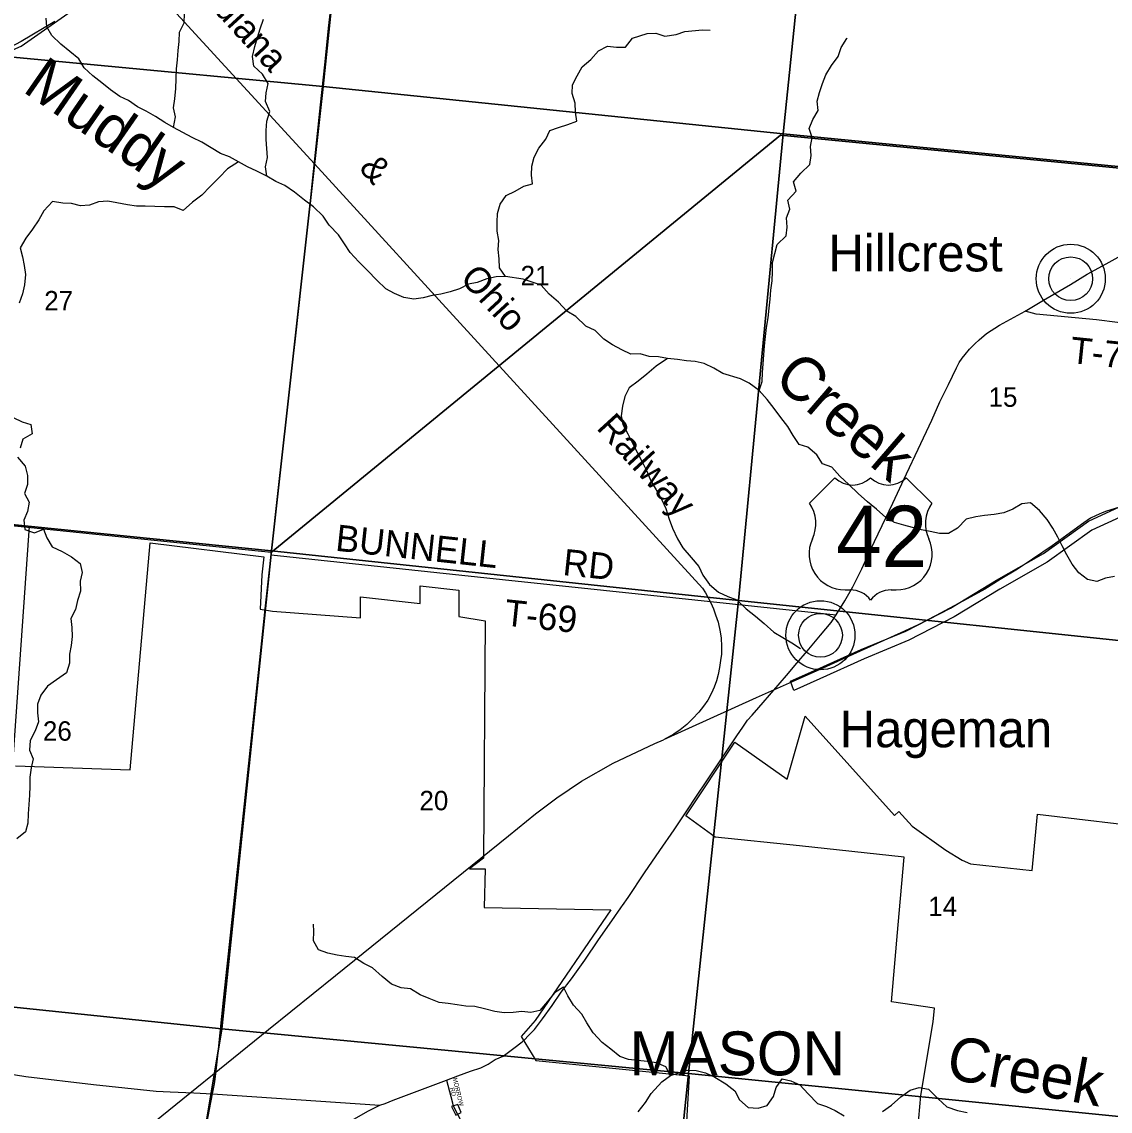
# Model space of a CAD drawing. Extents: x 1310247 to 1664935, y 284496 to 704931.
# Drawn here: x 1460843 to 1473230, y 506461 to 518860 of the extents above; entities that cross this region are included whole.
import ezdxf

# ---------------------------------------------------------------- set-up
doc = ezdxf.new("R2010")
doc.units = 0
for name, color, linetype in [('GM_P_State_Alignment', 7, 'Continuous'), ('GM_P_State_Shield', 7, 'Continuous'), ('GM_X_Adjacent_County', 7, 'Continuous'), ('GM_X_Airport_Class_3', 7, 'Continuous'), ('GM_X_Corporation', 7, 'Continuous'), ('GM_X_Corporation_Text', 7, 'Continuous'), ('GM_X_County', 7, 'Continuous'), ('GM_X_County_Road_Text', 7, 'Continuous'), ('GM_X_County_Subdivision_Text', 7, 'Continuous'), ('GM_X_Interchange_Ramps', 7, 'Continuous'), ('GM_X_Interstate_Route', 7, 'Continuous'), ('GM_X_Interstate_Shield', 7, 'Continuous'), ('GM_X_Major_Lake_Text', 7, 'Continuous'), ('GM_X_Major_River_Text', 7, 'Continuous'), ('GM_X_Minor_Lake_Text', 7, 'Continuous'), ('GM_X_Minor_River_Text', 7, 'Continuous'), ('GM_X_Rail_Line', 7, 'Continuous'), ('GM_X_State_Route', 7, 'Continuous'), ('GM_X_Township_Subdivision', 7, 'Continuous'), ('GM_X_Unincorporated', 7, 'Continuous'), ('GM_X_US_Location', 7, 'Continuous')]:
    doc.layers.add(name, color=color, linetype=linetype)

msp = doc.modelspace()

# ---------------------------------------------------------------- linework, layer by layer
at = {"layer": 'GM_P_State_Shield'}
for points in [[(1467679, 508801), (1467745, 508895), (1467931, 509173), (1468105, 509430), (1468266, 509664), (1468410, 509879), (1468521, 510046), (1468638, 510223), (1468730, 510359), (1468850, 510538), (1468980, 510733), (1469047, 510833), (1469103, 510912), (1469153, 510968), (1469229, 511054), (1469401, 511252), (1469544, 511420), (1469665, 511561), (1469781, 511698), (1469932, 511878), (1470053, 512023), (1470111, 512112), (1470208, 512270), (1470301, 512429), (1470401, 512633), (1470503, 512851), (1470635, 513126), (1470757, 513381), (1470913, 513715), (1471043, 513995), (1471199, 514327), (1471291, 514533), (1471389, 514733), (1471481, 514921), (1471512, 514982), (1471544, 515031), (1471579, 515074), (1471630, 515133), (1471687, 515195), (1471737, 515242), (1471822, 515313), (1471970, 515406), (1472263, 515566), (1472470, 515690), (1472777, 515870), (1472969, 515986), (1473182, 516104), (1473448, 516254)], [(1467619, 508715), (1467668, 508786), (1467679, 508801)], [(1466560, 507271), (1466614, 507325), (1466678, 507392), (1466769, 507513), (1466878, 507665), (1466982, 507816), (1467097, 507969), (1467249, 508181), (1467406, 508412), (1467586, 508667), (1467607, 508698), (1467619, 508715)], [(1462876, 505358), (1462933, 505411), (1462982, 505440), (1463054, 505471), (1463101, 505498), (1463191, 505552), (1463402, 505678), (1464787, 506466), (1464919, 506529), (1464977, 506549), (1465071, 506586), (1465677, 506813), (1465806, 506862), (1465948, 506916), (1466065, 506956), (1466149, 506998), (1466230, 507050), (1466320, 507089), (1466441, 507178), (1466537, 507252), (1466554, 507265), (1466560, 507271)]]:
    msp.add_lwpolyline(points, dxfattribs=at)
at = {"layer": 'GM_X_Adjacent_County'}
for points in [[(1474855, 517045), (1469476, 517569), (1463681, 512819), (1458762, 513325), (1457082, 513490), (1453053, 513875), (1447726, 514409), (1448276, 519738), (1448652, 523221), (1448836, 525037), (1448942, 526090), (1449101, 527682), (1449113, 527799), (1449315, 529787), (1449380, 530405), (1449934, 535585), (1448958, 535719), (1449150, 537980), (1449487, 541354)], [(1473509, 500967), (1471441, 501157), (1467809, 501527), (1467217, 501590), (1464579, 501812), (1462646, 502001), (1462876, 505358), (1462866, 505465), (1462851, 505634), (1462851, 505815), (1463013, 506659), (1463035, 506774), (1463058, 506956), (1463679, 512794), (1463681, 512819), (1469476, 517569), (1474855, 517045)]]:
    msp.add_lwpolyline(points, dxfattribs=at)
at = {"layer": 'GM_X_Airport_Class_3'}
for p, q in [((1470097, 513671), (1469807, 513381)), ((1471199, 513381), (1470909, 513671)), ((1470213, 512395), (1470271, 512395)), ((1470735, 512395), (1470793, 512395))]:
    msp.add_line(p, q, dxfattribs=at)
for centre, radius, start, end in [((1470300, 513878), 290, 225.573, 314.427), ((1470706, 513878), 290, 225.573, 314.427), ((1469474, 513148), 406, 334.5471, 35.0009), ((1471532, 513148), 406, 144.9991, 205.4529), ((1470208, 512801), 406, 154.8319, 270.6383), ((1470798, 512801), 406, 269.3617, 25.1681), ((1470271, 512105), 290, 36.8699, 90), ((1470735, 512105), 290, 90, 143.1301)]:
    msp.add_arc(centre, radius, start, end, dxfattribs=at)
at = {"layer": 'GM_X_Corporation_Text'}
for points in [[(1460580, 506908), (1460632, 506899), (1460890, 506856), (1461659, 506764), (1462373, 506691), (1462533, 506683), (1462800, 506670), (1463013, 506659), (1464919, 506529)], [(1465677, 506813), (1465727, 506627), (1465743, 506558)], [(1465743, 506558), (1465750, 506528), (1465777, 506472), (1465783, 506461)], [(1465783, 506461), (1465855, 506328), (1465970, 506140), (1466172, 505813), (1466222, 505745), (1466278, 505684), (1466357, 505625), (1466499, 505542), (1466632, 505477), (1466699, 505446), (1466799, 505400), (1466879, 505369), (1466957, 505345)]]:
    msp.add_lwpolyline(points, dxfattribs=at)
at = {"layer": 'GM_X_County'}
for points in [[(1459475, 524130), (1464849, 523658), (1464274, 518124), (1458815, 518638)], [(1464849, 523658), (1470083, 523177), (1469506, 517585), (1464274, 518124)], [(1470083, 523177), (1475469, 522688), (1474876, 517060), (1469506, 517585)], [(1458815, 518638), (1464274, 518124), (1463686, 512839), (1458295, 513385)], [(1464274, 518124), (1469506, 517585), (1468998, 512272), (1463686, 512839)], [(1469506, 517585), (1474876, 517060), (1474338, 511712), (1468998, 512272)], [(1458295, 513385), (1463686, 512839), (1463121, 507399), (1457767, 507956)], [(1463686, 512839), (1468998, 512272), (1468430, 506890), (1463121, 507399)], [(1468998, 512272), (1474338, 511712), (1473744, 506361), (1468430, 506890)], [(1457767, 507956), (1463121, 507399), (1462859, 505826), (1462644, 502005), (1462624, 502005), (1457223, 502514)], [(1463121, 507399), (1468430, 506890), (1467873, 501515), (1462644, 502005), (1462859, 505826)], [(1468430, 506890), (1473744, 506361), (1473212, 500982), (1468013, 501500), (1467873, 501515)]]:
    msp.add_lwpolyline(points, close=True, dxfattribs=at)
at = {"layer": 'GM_X_County_Road_Text'}
msp.add_lwpolyline([(1458802, 518609), (1460437, 518461), (1460539, 518455), (1460834, 518584), (1461596, 519116), (1462196, 519489), (1462613, 519746), (1462900, 519845), (1463082, 519882), (1463391, 519802), (1463648, 519711), (1463870, 519677), (1464430, 519648)], dxfattribs=at)
at = {"layer": 'GM_X_County_Subdivision_Text'}
for points in [[(1473914, 514926), (1473873, 514964), (1473839, 515029), (1473923, 515354), (1473857, 515375), (1473551, 515409), (1473075, 515466), (1472385, 515532), (1472263, 515566)], [(1463679, 512794), (1466315, 512514), (1466315, 512514)], [(1466315, 512514), (1468002, 512336)], [(1468002, 512336), (1468002, 512336), (1470111, 512112)]]:
    msp.add_lwpolyline(points, dxfattribs=at)
at = {"layer": 'GM_X_Interstate_Shield'}
for points in [[(1463691, 512899), (1463727, 513220), (1463781, 513696), (1463832, 514144), (1463894, 514698), (1463953, 515219), (1464002, 515665), (1464052, 516125), (1464106, 516603), (1464148, 517011), (1464192, 517445), (1464244, 517915), (1464291, 518371), (1464335, 518789), (1464393, 519309), (1464430, 519648), (1464441, 519751)], [(1463617, 512213), (1463679, 512794), (1463681, 512819), (1463691, 512899)], [(1463544, 511526), (1463617, 512213)], [(1463196, 508252), (1463544, 511526)], [(1463140, 507724), (1463196, 508252)], [(1463101, 507354), (1463140, 507724)], [(1463073, 507090), (1463101, 507354)], [(1463042, 506826), (1463058, 506956), (1463073, 507090)], [(1462945, 506304), (1463013, 506659), (1463035, 506774), (1463042, 506826)]]:
    msp.add_lwpolyline(points, dxfattribs=at)
at = {"layer": 'GM_X_Major_Lake_Text'}
for points in [[(1461220, 518862), (1460834, 518634), (1460658, 518541), (1460539, 518505), (1460437, 518511), (1459404, 518605), (1459459, 519123)], [(1458725, 513313), (1460926, 513118), (1460737, 510413)], [(1473526, 513307), (1473022, 513073), (1472511, 512709), (1471975, 512403), (1471452, 512086), (1470937, 511822), (1470430, 511611), (1469926, 511382), (1469628, 511251), (1469590, 511355), (1469891, 511487), (1470396, 511716), (1470902, 511926), (1471413, 512188), (1471935, 512505), (1472469, 512810), (1472982, 513176), (1473484, 513408)], [(1460772, 510393), (1462077, 510347), (1462303, 512930), (1463596, 512771), (1463575, 512565), (1463554, 512175), (1463695, 512154), (1464696, 512076), (1464696, 512316), (1465376, 512241), (1465376, 512441), (1465816, 512391), (1465816, 512091), (1466116, 512041), (1466096, 509341), (1465937, 509219), (1466115, 509219), (1466105, 508779), (1467545, 508754), (1466686, 507495), (1466524, 507313), (1466694, 507039), (1468438, 506863), (1468341, 505180)], [(1470928, 504964), (1471075, 506641), (1471215, 507480), (1471229, 507635), (1470739, 507704), (1470816, 508583), (1470883, 509354), (1469692, 509480), (1468735, 509580), (1468400, 509824), (1468957, 510662), (1469554, 510241), (1469759, 510956), (1470774, 509828), (1470823, 509873), (1470974, 509706), (1471357, 509431), (1471543, 509317), (1471638, 509275), (1472342, 509201), (1472402, 509843), (1473810, 509674)]]:
    msp.add_lwpolyline(points, dxfattribs=at)
msp.add_lwpolyline([(1465734, 506514), (1465781, 506416), (1465844, 506445), (1465805, 506539)], close=True, dxfattribs=at)
at = {"layer": 'GM_X_Major_River_Text'}
for p, q in [((1472780, 515935), (1472780, 515935)), ((1469932, 511878), (1469932, 511878))]:
    msp.add_line(p, q, dxfattribs=at)
at = {"layer": 'GM_X_Minor_River_Text'}
for points in [[(1464447, 516436), (1464341, 516544), (1464271, 516649), (1464163, 516755), (1464059, 516831), (1463947, 516922), (1463835, 516998), (1463733, 517042), (1463632, 517102), (1463518, 517158), (1463410, 517209), (1463308, 517267), (1463206, 517323), (1463104, 517359), (1462998, 517426), (1462890, 517488), (1462783, 517544), (1462675, 517600), (1462571, 517658), (1462469, 517713), (1462365, 517783), (1462259, 517841), (1462159, 517891), (1462059, 517964), (1461958, 518008), (1461854, 518084), (1461752, 518166), (1461652, 518243), (1461552, 518335), (1461492, 518437), (1461390, 518520), (1461286, 518604), (1461184, 518702), (1461126, 518803), (1461120, 518903)], [(1462571, 517658), (1462593, 517779), (1462571, 517879), (1462583, 517984), (1462595, 518100), (1462599, 518210), (1462603, 518325), (1462613, 518427), (1462621, 518532), (1462635, 518636), (1462639, 518740), (1462689, 518849), (1462693, 518955)], [(1463632, 517102), (1463618, 517211), (1463638, 517315), (1463632, 517417), (1463624, 517520), (1463622, 517622), (1463630, 517729), (1463664, 517839), (1463618, 517951), (1463624, 518052), (1463646, 518158), (1463582, 518265), (1463482, 518355), (1463470, 518463), (1463494, 518578), (1463526, 518680), (1463556, 518781), (1463594, 518889)], [(1466348, 515960), (1466279, 516060), (1466275, 516163), (1466263, 516267), (1466271, 516369), (1466253, 516478), (1466251, 516578), (1466258, 516679), (1466288, 516783), (1466356, 516883), (1466456, 516934), (1466556, 516988), (1466656, 517014), (1466644, 517116), (1466648, 517217), (1466672, 517319), (1466728, 517423), (1466808, 517524), (1466852, 517624), (1466952, 517656), (1467057, 517690), (1467161, 517730), (1467145, 517833), (1467141, 517933), (1467105, 518042), (1467111, 518144), (1467165, 518244), (1467219, 518347), (1467319, 518429), (1467407, 518529), (1467509, 518584), (1467611, 518572), (1467715, 518572), (1467793, 518674), (1467958, 518726), (1468060, 518732), (1468162, 518698), (1468288, 518714), (1468388, 518748), (1468588, 518768), (1468677, 518764)], [(1469233, 514665), (1469269, 514767), (1469271, 514868), (1469281, 514968), (1469289, 515069), (1469297, 515173), (1469307, 515277), (1469319, 515380), (1469335, 515492), (1469349, 515599), (1469361, 515703), (1469369, 515805), (1469383, 515910), (1469387, 516016), (1469385, 516122), (1469411, 516223), (1469441, 516327), (1469541, 516422), (1469555, 516524), (1469545, 516628), (1469585, 516729), (1469561, 516831), (1469654, 516931), (1469626, 517038), (1469710, 517138), (1469812, 517235), (1469828, 517339), (1469818, 517439), (1469838, 517542), (1469802, 517646), (1469846, 517748), (1469906, 517849), (1469894, 517955), (1469920, 518056), (1469954, 518156), (1469992, 518256), (1470058, 518363), (1470132, 518465), (1470166, 518569), (1470232, 518670), (1470236, 518676)], [(1463308, 517267), (1463184, 517187), (1463088, 517086), (1462988, 516986), (1462892, 516886), (1462787, 516807), (1462681, 516713), (1462577, 516755), (1462467, 516755), (1462357, 516757), (1462247, 516761), (1462147, 516763), (1462045, 516777), (1461926, 516801), (1461822, 516819), (1461716, 516809), (1461612, 516771), (1461512, 516767), (1461410, 516791), (1461308, 516795), (1461194, 516813), (1461095, 516709), (1461035, 516607), (1460965, 516500), (1460889, 516396), (1460825, 516287), (1460849, 516185), (1460871, 516085), (1460885, 515982), (1460875, 515866), (1460849, 515765), (1460813, 515659)], [(1473278, 512545), (1473177, 512527), (1473077, 512491), (1472971, 512511), (1472871, 512587), (1472797, 512688), (1472737, 512792), (1472681, 512895), (1472635, 512995), (1472577, 513095), (1472513, 513196), (1472425, 513296), (1472324, 513384), (1472222, 513374), (1472122, 513312), (1472018, 513272), (1471910, 513252), (1471800, 513240), (1471700, 513226), (1471590, 513198), (1471491, 513097), (1471389, 513037), (1471285, 513037), (1471181, 513059), (1471081, 513077), (1470981, 513103), (1470881, 513131), (1470775, 513162), (1470675, 513220), (1470570, 513312), (1470466, 513398), (1470360, 513493), (1470256, 513593), (1470154, 513687), (1470062, 513792), (1469956, 513828), (1469892, 513930), (1469790, 514019), (1469689, 514049), (1469623, 514153), (1469561, 514254), (1469481, 514356), (1469405, 514458), (1469325, 514563), (1469233, 514665), (1469121, 514747), (1469021, 514798), (1468820, 514858), (1468720, 514918), (1468610, 514970), (1468506, 514994), (1468406, 515000), (1468304, 515016), (1468192, 515028), (1468088, 515045), (1467981, 515049), (1467879, 515079), (1467773, 515077), (1467673, 515127), (1467567, 515183), (1467467, 515249), (1467367, 515346), (1467263, 515396), (1467148, 515504), (1467046, 515568), (1466952, 515669), (1466846, 515761), (1466754, 515862), (1466652, 515896), (1466548, 515932), (1466348, 515960), (1466241, 515956), (1466137, 515934), (1466027, 515894), (1465925, 515872), (1465825, 515819), (1465717, 515787), (1465613, 515761), (1465513, 515745), (1465410, 515717), (1465304, 515703), (1465192, 515723), (1465086, 515767), (1464984, 515821), (1464882, 515918), (1464776, 516028), (1464678, 516129), (1464581, 516233), (1464515, 516333), (1464447, 516436)], [(1468192, 515028), (1468064, 514942), (1467957, 514850), (1467857, 514770), (1467755, 514695), (1467705, 514595), (1467681, 514484), (1467663, 514376), (1467683, 514276), (1467739, 514171), (1467797, 514057), (1467849, 513955), (1467907, 513846), (1467957, 513744), (1468003, 513637), (1468063, 513533), (1468123, 513427), (1468174, 513322), (1468210, 513198), (1468250, 513097), (1468306, 512975), (1468364, 512873), (1468462, 512764), (1468546, 512662), (1468594, 512561), (1468670, 512457), (1468770, 512367), (1468878, 512320), (1468982, 512282), (1469085, 512180), (1469191, 512096), (1469291, 512013), (1469403, 511915), (1469503, 511853), (1469607, 511793), (1469703, 511726)], [(1460745, 514356), (1460847, 514306), (1460947, 514276), (1460961, 514172), (1460855, 514109), (1460823, 514007)], [(1460793, 513905), (1460881, 513804), (1460909, 513698), (1460907, 513595), (1460873, 513493), (1460925, 513391), (1460909, 513286), (1460865, 513186), (1460877, 513082), (1460989, 513043), (1461091, 513086), (1461129, 512985), (1461189, 512883), (1461301, 512831), (1461407, 512770), (1461508, 512694), (1461528, 512594), (1461508, 512493), (1461510, 512379), (1461476, 512275), (1461454, 512172), (1461401, 512070), (1461411, 511967), (1461417, 511865), (1461405, 511763), (1461385, 511662), (1461385, 511562), (1461351, 511450), (1461237, 511369), (1461135, 511297), (1461061, 511195), (1461023, 511094), (1461023, 510994), (1461033, 510893), (1460995, 510791), (1460939, 510681), (1460929, 510572), (1460971, 510470), (1460949, 510368), (1460933, 510261), (1460933, 510159), (1460929, 510058), (1460923, 509950), (1460917, 509846), (1460911, 509739), (1460885, 509639), (1460785, 509561)], [(1468227, 506868), (1468171, 506967), (1468065, 507013), (1467961, 507025), (1467855, 507037), (1467749, 507051), (1467648, 507083), (1467548, 507166), (1467448, 507242), (1467346, 507354), (1467274, 507465), (1467216, 507567), (1467122, 507667), (1467058, 507774), (1467008, 507874), (1466904, 507808), (1466826, 507708), (1466737, 507607), (1466635, 507583), (1466535, 507597), (1466435, 507585), (1466333, 507579), (1466227, 507595), (1466107, 507627), (1465999, 507651), (1465898, 507657), (1465798, 507671), (1465696, 507688), (1465592, 507700), (1465478, 507742), (1465376, 507786), (1465268, 507854), (1465160, 507866), (1465051, 507908), (1464943, 507993), (1464835, 508093), (1464735, 508141), (1464631, 508209), (1464531, 508220), (1464431, 508238), (1464325, 508258), (1464220, 508298), (1464162, 508402), (1464166, 508505), (1464162, 508589)], [(1467857, 506455), (1467939, 506561), (1468007, 506664), (1468127, 506794), (1468227, 506868), (1468415, 506927), (1468519, 506923), (1468624, 506899), (1468730, 506848), (1468856, 506774), (1468956, 506692), (1469010, 506591), (1469110, 506503), (1469222, 506497), (1469324, 506527), (1469397, 506628), (1469427, 506730), (1469495, 506830), (1469595, 506808), (1469699, 506762), (1469793, 506660), (1469899, 506549), (1469999, 506515), (1470101, 506471), (1470203, 506409)], [(1470638, 506459), (1470740, 506531), (1470846, 506625), (1470954, 506700), (1471055, 506732), (1471163, 506712), (1471271, 506601), (1471371, 506509), (1471491, 506471), (1471601, 506445)]]:
    msp.add_lwpolyline(points, dxfattribs=at)
at = {"layer": 'GM_X_State_Route'}
for points in [[(1462139, 519463), (1464175, 517244), (1466075, 515165), (1468588, 512414)], [(1473325, 513333), (1473189, 513290), (1473138, 513271), (1473069, 513241), (1473006, 513209), (1472928, 513157), (1472735, 513016), (1472568, 512896), (1472347, 512745), (1472174, 512631), (1471979, 512514), (1471801, 512403), (1471603, 512293), (1471247, 512101), (1471038, 511994), (1470846, 511907), (1470385, 511698), (1469918, 511486), (1469575, 511334)], [(1468588, 512414), (1468623, 512360), (1468652, 512311), (1468685, 512247), (1468714, 512179), (1468739, 512112), (1468766, 512027), (1468791, 511918), (1468802, 511845), (1468804, 511755), (1468804, 511661), (1468796, 511590), (1468784, 511511), (1468768, 511432), (1468747, 511360), (1468721, 511288), (1468693, 511219), (1468651, 511141), (1468601, 511070), (1468547, 511003), (1468475, 510927), (1468411, 510863), (1468334, 510800), (1468263, 510751), (1468145, 510688)], [(1469575, 511334), (1469202, 511167), (1468145, 510688)], [(1453687, 497928), (1454364, 499078), (1454894, 499987), (1455042, 500234), (1455141, 500400), (1455200, 500487), (1455244, 500547), (1455291, 500603), (1455390, 500705), (1455450, 500760), (1455903, 501125), (1457174, 502155), (1460745, 505040), (1463650, 507391), (1464412, 508006), (1466383, 509597), (1466690, 509844), (1466932, 510028), (1467214, 510217), (1467574, 510423), (1468046, 510646), (1468145, 510688)]]:
    msp.add_lwpolyline(points, dxfattribs=at)
at = {"layer": 'GM_X_Unincorporated'}
for centre, radius in [((1472780, 515935), 393), ((1472780, 515935), 249), ((1469932, 511878), 393), ((1469932, 511878), 249)]:
    msp.add_circle(centre, radius, dxfattribs=at)

# ---------------------------------------------------------------- texts
at = {"layer": 'GM_P_State_Alignment'}
for s, rotation, p in [('Indiana', 312.4471, (1462791, 519239)), ('&', 312.1842, (1464670, 517186)), ('Ohio', 312.6325, (1465819, 515929)), ('Railway', 312.4821, (1467372, 514232))]:
    msp.add_text(s, height=299, rotation=rotation, dxfattribs=at).set_placement(p)
at = {"layer": 'GM_X_Airport_Class_3'}
msp.add_text('42', height=696.1, dxfattribs=at).set_placement((1470111, 512656))
at = {"layer": 'GM_X_Corporation'}
for s in ['0', '/']:
    msp.add_text(s, height=1, dxfattribs=at).set_placement((1470503, 512998))
msp.add_text('42', height=1, rotation=0, dxfattribs=at).set_placement((1470296, 512791))
at = {"layer": 'GM_X_Interchange_Ramps'}
msp.add_text('MASON', height=500, rotation=0, dxfattribs=at).set_placement((1467760, 506869))
at = {"layer": 'GM_X_Interstate_Route'}
for s, p in [('Hillcrest', (1470023, 516019)), ('Hageman', (1470151, 510603))]:
    msp.add_text(s, height=417, rotation=0, dxfattribs=at).set_placement(p)
at = {"layer": 'GM_X_Minor_Lake_Text'}
for s, rotation, p in [('Muddy', 325.3113, (1460838, 518074)), ('Creek', 319.1428, (1469380, 514770)), ('Creek', 349.4788, (1471346, 506839))]:
    msp.add_text(s, height=500, rotation=rotation, dxfattribs=at).set_placement(p)
at = {"layer": 'GM_X_Rail_Line'}
for s, rotation, p in [('MORROW', 283.6, (1465747, 506836)), ('RD', 285.5291, (1465713, 506723))]:
    msp.add_text(s, height=50, rotation=rotation, dxfattribs=at).set_placement(p)
at = {"layer": 'GM_X_Township_Subdivision'}
for s, rotation, p in [('T-75', 354.0812, (1472764, 514978)), ('BUNNELL', 353.8061, (1464404, 512841)), ('RD', 354.0424, (1466991, 512564)), ('T-69', 354.01, (1466326, 511990))]:
    msp.add_text(s, height=300, rotation=rotation, dxfattribs=at).set_placement(p)
at = {"layer": 'GM_X_US_Location'}
for s, p in [('21', (1466519, 515861)), ('27', (1461098, 515575)), ('15', (1471845, 514478)), ('26', (1461083, 510678)), ('20', (1465368, 509886)), ('14', (1471159, 508682))]:
    msp.add_text(s, height=221, rotation=0, dxfattribs=at).set_placement(p)

doc.saveas('drawing.dxf')
